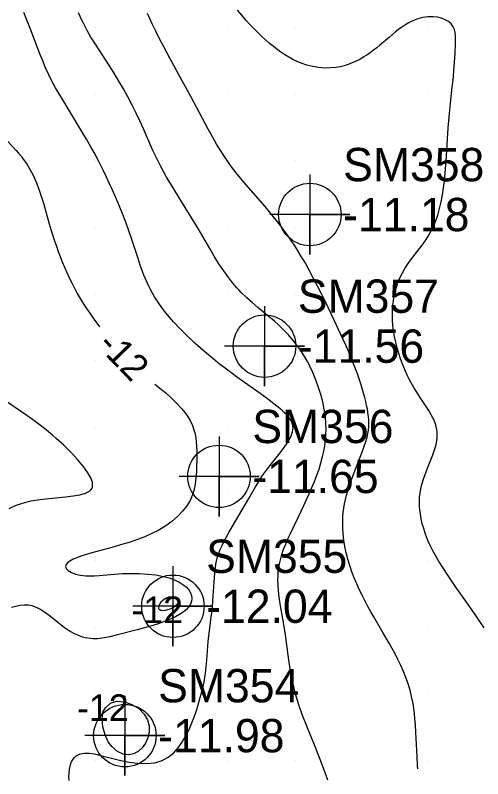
# Model space of a CAD drawing. Extents: x 2602990 to 2605851, y 618069 to 619180.
# Drawn here: x 2604304 to 2604339.1, y 618588.6 to 618645.9 of the extents above; entities that cross this region are included whole.
import ezdxf

# ---------------------------------------------------------------- set-up
doc = ezdxf.new("R2010")
doc.units = 0
for name, color, linetype in [('Default', 7, 'Continuous'), ('DTM Contours Major', 7, 'Continuous'), ('DTM Contours Major Text', 7, 'Continuous'), ('DTM Contours Minor', 7, 'Continuous'), ('DTM Contours Minor Text', 7, 'Continuous'), ('Exist DTM Regular Point Underwater CELL', 7, 'Continuous'), ('Exist DTM Regular Point Underwater Cogo Elevation', 7, 'Continuous'), ('Exist DTM Regular Point Underwater Cogo Number', 7, 'Continuous'), ('Exist DTM Scan Elevation Point', 7, 'Continuous')]:
    doc.layers.add(name, color=color, linetype=linetype)

# ---------------------------------------------------------------- blocks, each defined once
blk = doc.blocks.new('POINT_DISPLAY')
at = {"layer": 'Default'}
blk.add_line((0, 0), (0, 0), dxfattribs=at)

msp = doc.modelspace()

# ---------------------------------------------------------------- linework, layer by layer
at = {"layer": 'DTM Contours Major'}
for points in [[(2604303.507, 618608.92), (2604303.982, 618609.134), (2604304.496, 618609.31), (2604305.042, 618609.452), (2604305.433, 618609.53), (2604305.834, 618609.595), (2604306.48, 618609.675), (2604307.74, 618609.796), (2604308.311, 618609.861), (2604308.813, 618609.945), (2604309.225, 618610.059), (2604309.34, 618610.106), (2604309.442, 618610.159), (2604309.53, 618610.216), (2604309.605, 618610.28), (2604309.667, 618610.349), (2604309.714, 618610.424), (2604309.753, 618610.524), (2604309.772, 618610.634), (2604309.77, 618610.752), (2604309.75, 618610.88), (2604309.711, 618611.016), (2604309.654, 618611.162), (2604309.416, 618611.597), (2604309.072, 618612.08), (2604308.642, 618612.595), (2604308.147, 618613.126), (2604307.608, 618613.657), (2604307.045, 618614.171), (2604306.75, 618614.427), (2604306.455, 618614.674), (2604306.157, 618614.915), (2604305.857, 618615.149), (2604305.554, 618615.377), (2604305.248, 618615.601), (2604304.828, 618615.898), (2604303.008, 618617.142)], [(2604314.806, 618601.308), (2604314.744, 618601.393), (2604314.733, 618601.506), (2604314.765, 618601.637), (2604314.831, 618601.776), (2604314.923, 618601.91), (2604315.03, 618602.029), (2604315.14, 618602.12), (2604315.254, 618602.19), (2604315.37, 618602.24), (2604315.487, 618602.271), (2604315.601, 618602.286), (2604315.711, 618602.286), (2604315.794, 618602.276), (2604315.872, 618602.259), (2604315.943, 618602.234), (2604316.008, 618602.202), (2604316.064, 618602.164), (2604316.112, 618602.121), (2604316.146, 618602.078), (2604316.171, 618602.031), (2604316.186, 618601.982), (2604316.19, 618601.929), (2604316.183, 618601.873), (2604316.164, 618601.815), (2604316.13, 618601.753), (2604316.081, 618601.689), (2604316.016, 618601.623), (2604315.934, 618601.555), (2604315.834, 618601.487), (2604315.715, 618601.417), (2604315.566, 618601.355), (2604315.389, 618601.3), (2604315.204, 618601.259), (2604315.032, 618601.241), (2604314.892, 618601.255), (2604314.806, 618601.308)]]:
    msp.add_lwpolyline(points, dxfattribs=at)
at = {"layer": 'DTM Contours Minor'}
for points in [[(2604307.997, 618588.49), (2604307.991, 618588.779), (2604308.001, 618589.054), (2604308.027, 618589.311), (2604308.072, 618589.548), (2604308.136, 618589.765), (2604308.212, 618589.938), (2604308.303, 618590.092), (2604308.411, 618590.225), (2604308.536, 618590.337), (2604308.676, 618590.426), (2604308.833, 618590.493), (2604308.983, 618590.531), (2604309.145, 618590.553), (2604309.319, 618590.558), (2604309.506, 618590.549), (2604309.704, 618590.525), (2604309.915, 618590.488), (2604310.116, 618590.445), (2604310.549, 618590.335), (2604311.275, 618590.139), (2604311.88, 618589.992), (2604312.519, 618589.868), (2604313.172, 618589.786), (2604313.816, 618589.768), (2604314.433, 618589.832), (2604315, 618590), (2604315.44, 618590.24), (2604315.832, 618590.558), (2604316.18, 618590.94), (2604316.489, 618591.373), (2604316.763, 618591.842), (2604317.007, 618592.333), (2604317.169, 618592.7), (2604317.318, 618593.071), (2604317.455, 618593.443), (2604317.581, 618593.814), (2604317.697, 618594.183), (2604317.804, 618594.549), (2604317.898, 618594.89), (2604317.984, 618595.227), (2604318.062, 618595.562), (2604318.132, 618595.893), (2604318.193, 618596.222), (2604318.245, 618596.55), (2604318.305, 618597.036), (2604318.35, 618597.518), (2604318.449, 618598.919), (2604318.49, 618599.364), (2604318.56, 618599.933), (2604318.679, 618600.774), (2604318.714, 618601.059), (2604318.761, 618601.516), (2604318.798, 618601.98), (2604318.886, 618603.372), (2604318.939, 618604.055), (2604318.962, 618604.289), (2604318.992, 618604.518), (2604319.028, 618604.745), (2604319.073, 618604.969), (2604319.128, 618605.193), (2604319.226, 618605.508), (2604319.346, 618605.824), (2604319.485, 618606.142), (2604319.64, 618606.461), (2604319.81, 618606.784), (2604319.992, 618607.111), (2604320.235, 618607.53), (2604321.258, 618609.239), (2604321.502, 618609.662), (2604321.993, 618610.535), (2604322.162, 618610.823), (2604322.34, 618611.112), (2604322.533, 618611.401), (2604322.886, 618611.885), (2604323.266, 618612.368), (2604323.649, 618612.844), (2604324.011, 618613.306), (2604324.331, 618613.748), (2604324.584, 618614.164), (2604324.669, 618614.339), (2604324.735, 618614.508), (2604324.782, 618614.671), (2604324.806, 618614.819), (2604324.812, 618614.963), (2604324.807, 618615.048), (2604324.794, 618615.132), (2604324.776, 618615.214), (2604324.75, 618615.297), (2604324.718, 618615.379), (2604324.679, 618615.461), (2604324.588, 618615.616), (2604324.475, 618615.773), (2604324.341, 618615.931), (2604324.186, 618616.091), (2604324.013, 618616.255), (2604323.821, 618616.423), (2604323.381, 618616.779), (2604322.885, 618617.154), (2604322.343, 618617.546), (2604321.175, 618618.372), (2604320.575, 618618.803), (2604319.922, 618619.286), (2604319.277, 618619.782), (2604318.64, 618620.295), (2604318.038, 618620.803), (2604317.452, 618621.326), (2604316.888, 618621.856), (2604316.352, 618622.391), (2604315.852, 618622.926), (2604315.394, 618623.456), (2604315.173, 618623.729), (2604314.966, 618624), (2604314.771, 618624.27), (2604314.589, 618624.54), (2604314.418, 618624.811), (2604314.258, 618625.083), (2604314.116, 618625.347), (2604313.982, 618625.613), (2604313.856, 618625.882), (2604313.737, 618626.154), (2604313.624, 618626.431), (2604313.515, 618626.712), (2604313.342, 618627.189), (2604313.176, 618627.676), (2604312.687, 618629.174), (2604312.518, 618629.674), (2604312.258, 618630.395), (2604311.982, 618631.11), (2604311.689, 618631.826), (2604311.483, 618632.312), (2604311.269, 618632.799), (2604311.048, 618633.287), (2604310.819, 618633.775), (2604310.583, 618634.262), (2604310.226, 618634.967), (2604309.876, 618635.625), (2604309.631, 618636.066), (2604309.302, 618636.639), (2604308.961, 618637.216), (2604307.375, 618639.826), (2604306.993, 618640.483), (2604306.812, 618640.811), (2604306.638, 618641.142), (2604306.472, 618641.475), (2604306.239, 618641.984), (2604306.022, 618642.502), (2604305.815, 618643.028), (2604305.117, 618644.882), (2604304.818, 618645.631), (2604304.607, 618646.137)], [(2604327.419, 618588.513), (2604327.228, 618589.065), (2604327.024, 618589.629), (2604326.804, 618590.204), (2604326.495, 618590.976), (2604325.845, 618592.566), (2604325.532, 618593.375), (2604325.246, 618594.188), (2604325, 618595), (2604324.817, 618595.742), (2604324.671, 618596.477), (2604324.553, 618597.199), (2604324.453, 618597.906), (2604324.251, 618599.422), (2604324.128, 618600.215), (2604323.858, 618601.767), (2604323.782, 618602.259), (2604323.724, 618602.74), (2604323.689, 618603.211), (2604323.681, 618603.526), (2604323.687, 618603.838), (2604323.708, 618604.146), (2604323.743, 618604.452), (2604323.794, 618604.756), (2604323.861, 618605.059), (2604323.972, 618605.454), (2604324.107, 618605.85), (2604324.262, 618606.246), (2604324.434, 618606.646), (2604324.619, 618607.048), (2604325.22, 618608.29), (2604325.633, 618609.145), (2604325.837, 618609.58), (2604326.037, 618610.019), (2604326.236, 618610.477), (2604326.426, 618610.94), (2604326.603, 618611.405), (2604326.766, 618611.874), (2604326.911, 618612.345), (2604327.036, 618612.818), (2604327.125, 618613.222), (2604327.196, 618613.627), (2604327.248, 618614.033), (2604327.281, 618614.44), (2604327.294, 618614.847), (2604327.286, 618615.256), (2604327.239, 618615.816), (2604327.155, 618616.373), (2604327.039, 618616.924), (2604326.897, 618617.463), (2604326.733, 618617.987), (2604326.552, 618618.491), (2604326.452, 618618.747), (2604326.348, 618618.997), (2604326.241, 618619.241), (2604326.13, 618619.478), (2604326.016, 618619.711), (2604325.896, 618619.938), (2604325.751, 618620.196), (2604325.6, 618620.449), (2604325.441, 618620.696), (2604325.275, 618620.938), (2604325.102, 618621.175), (2604324.921, 618621.409), (2604324.699, 618621.676), (2604324.467, 618621.94), (2604324.223, 618622.2), (2604323.967, 618622.457), (2604323.7, 618622.712), (2604323.42, 618622.965), (2604323.021, 618623.308), (2604322.182, 618624.003), (2604321.757, 618624.363), (2604321.338, 618624.736), (2604320.932, 618625.128), (2604320.767, 618625.299), (2604320.605, 618625.474), (2604320.446, 618625.653), (2604320.29, 618625.836), (2604320.137, 618626.025), (2604319.987, 618626.218), (2604319.609, 618626.741), (2604319.246, 618627.288), (2604318.896, 618627.853), (2604318.556, 618628.424), (2604317.685, 618629.927), (2604317.049, 618630.987), (2604316.402, 618632.034), (2604315.729, 618633.111), (2604315.323, 618633.785), (2604315.085, 618634.204), (2604314.862, 618634.621), (2604314.587, 618635.174), (2604314.301, 618635.793), (2604313.58, 618637.42), (2604313.316, 618637.999), (2604313.035, 618638.594), (2604312.737, 618639.197), (2604312.421, 618639.8), (2604312.083, 618640.406), (2604311.733, 618641), (2604311.378, 618641.578), (2604311.025, 618642.135), (2604309.981, 618643.754), (2604309.644, 618644.302), (2604309.364, 618644.794), (2604309.104, 618645.289), (2604308.971, 618645.559), (2604308.714, 618646.118)], [(2604334.183, 618589.381), (2604334.165, 618589.605), (2604334.125, 618590.303), (2604334.044, 618592.123), (2604334.012, 618592.651), (2604333.968, 618593.188), (2604333.908, 618593.728), (2604333.826, 618594.27), (2604333.718, 618594.81), (2604333.597, 618595.286), (2604333.453, 618595.757), (2604333.288, 618596.224), (2604333.105, 618596.685), (2604332.905, 618597.14), (2604332.69, 618597.589), (2604332.479, 618598.001), (2604332.258, 618598.409), (2604332.03, 618598.813), (2604331.56, 618599.614), (2604330.873, 618600.781), (2604330.652, 618601.167), (2604330.436, 618601.556), (2604330.225, 618601.949), (2604330.023, 618602.347), (2604329.807, 618602.794), (2604329.603, 618603.247), (2604329.413, 618603.705), (2604329.238, 618604.167), (2604329.079, 618604.632), (2604328.939, 618605.098), (2604328.814, 618605.58), (2604328.712, 618606.061), (2604328.632, 618606.539), (2604328.576, 618607.012), (2604328.546, 618607.477), (2604328.542, 618607.933), (2604328.557, 618608.278), (2604328.587, 618608.616), (2604328.631, 618608.947), (2604328.688, 618609.273), (2604328.756, 618609.594), (2604328.833, 618609.908), (2604328.951, 618610.325), (2604329.081, 618610.734), (2604329.221, 618611.138), (2604329.493, 618611.863), (2604330.025, 618613.226), (2604330.158, 618613.587), (2604330.274, 618613.935), (2604330.369, 618614.272), (2604330.426, 618614.533), (2604330.468, 618614.792), (2604330.492, 618615.052), (2604330.5, 618615.302), (2604330.493, 618615.556), (2604330.472, 618615.819), (2604330.439, 618616.088), (2604330.395, 618616.367), (2604330.34, 618616.654), (2604330.274, 618616.949), (2604330.199, 618617.253), (2604330.115, 618617.565), (2604330.014, 618617.916), (2604329.903, 618618.275), (2604329.782, 618618.641), (2604329.652, 618619.014), (2604329.512, 618619.392), (2604329.363, 618619.775), (2604329.077, 618620.464), (2604328.766, 618621.17), (2604328.205, 618622.398), (2604327.722, 618623.429), (2604327.214, 618624.486), (2604326.951, 618625.021), (2604326.661, 618625.597), (2604326.363, 618626.173), (2604326.056, 618626.747), (2604325.739, 618627.317), (2604325.41, 618627.879), (2604325.069, 618628.432), (2604324.865, 618628.749), (2604324.656, 618629.063), (2604324.441, 618629.373), (2604324.22, 618629.682), (2604323.994, 618629.988), (2604323.76, 618630.294), (2604323.245, 618630.938), (2604322.71, 618631.577), (2604321.124, 618633.419), (2604320.552, 618634.11), (2604320.205, 618634.555), (2604319.916, 618634.949), (2604319.607, 618635.4), (2604319.285, 618635.906), (2604319.074, 618636.257), (2604318.758, 618636.809), (2604318.44, 618637.387), (2604317.797, 618638.6), (2604317.138, 618639.847), (2604316.501, 618641.018), (2604315.566, 618642.712), (2604315.111, 618643.556), (2604314.799, 618644.153), (2604314.504, 618644.742), (2604314.242, 618645.293), (2604313.891, 618646.078)], [(2604339.162, 618599.955), (2604338.843, 618600.44), (2604338.54, 618600.885), (2604337.912, 618601.781), (2604336.984, 618603.093), (2604336.435, 618603.9), (2604336.099, 618604.414), (2604335.746, 618604.978), (2604335.472, 618605.443), (2604335.291, 618605.778), (2604335.11, 618606.141), (2604334.944, 618606.513), (2604334.867, 618606.703), (2604334.737, 618607.051), (2604334.621, 618607.407), (2604334.52, 618607.767), (2604334.437, 618608.129), (2604334.372, 618608.488), (2604334.328, 618608.844), (2604334.314, 618609.025), (2604334.306, 618609.205), (2604334.304, 618609.383), (2604334.308, 618609.559), (2604334.318, 618609.734), (2604334.335, 618609.907), (2604334.356, 618610.068), (2604334.414, 618610.388), (2604334.491, 618610.707), (2604334.536, 618610.866), (2604334.618, 618611.132), (2604334.709, 618611.398), (2604334.907, 618611.928), (2604335.3, 618612.932), (2604335.385, 618613.168), (2604335.461, 618613.401), (2604335.527, 618613.629), (2604335.579, 618613.853), (2604335.608, 618614.02), (2604335.628, 618614.184), (2604335.639, 618614.346), (2604335.641, 618614.506), (2604335.633, 618614.664), (2604335.615, 618614.82), (2604335.593, 618614.949), (2604335.564, 618615.077), (2604335.528, 618615.205), (2604335.485, 618615.332), (2604335.436, 618615.46), (2604335.381, 618615.587), (2604335.316, 618615.721), (2604335.168, 618615.991), (2604334.997, 618616.27), (2604334.307, 618617.317), (2604334.097, 618617.644), (2604333.888, 618617.984), (2604333.686, 618618.336), (2604333.534, 618618.62), (2604333.389, 618618.912), (2604333.251, 618619.21), (2604333.12, 618619.515), (2604332.997, 618619.826), (2604332.881, 618620.143), (2604332.747, 618620.552), (2604332.628, 618620.969), (2604332.524, 618621.39), (2604332.437, 618621.815), (2604332.368, 618622.241), (2604332.317, 618622.667), (2604332.289, 618623.049), (2604332.277, 618623.427), (2604332.283, 618623.802), (2604332.306, 618624.172), (2604332.348, 618624.536), (2604332.409, 618624.893), (2604332.492, 618625.253), (2604332.595, 618625.605), (2604332.718, 618625.948), (2604332.861, 618626.281), (2604333.023, 618626.605), (2604333.204, 618626.919), (2604333.412, 618627.236), (2604333.636, 618627.546), (2604334.343, 618628.461), (2604334.574, 618628.774), (2604334.754, 618629.034), (2604334.926, 618629.302), (2604335.088, 618629.577), (2604335.24, 618629.861), (2604335.381, 618630.155), (2604335.509, 618630.458), (2604335.676, 618630.93), (2604335.816, 618631.421), (2604335.933, 618631.93), (2604336.029, 618632.451), (2604336.109, 618632.982), (2604336.175, 618633.517), (2604336.234, 618634.096), (2604336.305, 618634.971), (2604336.468, 618637.473), (2604336.509, 618638.023), (2604336.557, 618638.567), (2604336.663, 618639.557), (2604336.771, 618640.532), (2604336.824, 618641.064), (2604336.91, 618642.099), (2604336.974, 618643.06), (2604337.014, 618643.816), (2604337.021, 618644.112), (2604337.012, 618644.385), (2604336.982, 618644.636), (2604336.925, 618644.863), (2604336.834, 618645.068), (2604336.678, 618645.279), (2604336.474, 618645.457), (2604336.23, 618645.601), (2604335.954, 618645.711), (2604335.652, 618645.786), (2604335.333, 618645.824), (2604335.144, 618645.829), (2604334.952, 618645.822), (2604334.758, 618645.802), (2604334.563, 618645.769), (2604334.367, 618645.723), (2604334.171, 618645.664), (2604333.929, 618645.572), (2604333.688, 618645.461), (2604333.448, 618645.333), (2604333.21, 618645.189), (2604332.974, 618645.032), (2604332.74, 618644.862), (2604332.508, 618644.681), (2604332.044, 618644.296), (2604331.341, 618643.697), (2604331.101, 618643.501), (2604330.856, 618643.309), (2604330.607, 618643.124), (2604330.352, 618642.947), (2604330.091, 618642.781), (2604329.824, 618642.626), (2604329.544, 618642.481), (2604329.257, 618642.353), (2604328.963, 618642.24), (2604328.662, 618642.146), (2604328.355, 618642.071), (2604328.041, 618642.017), (2604327.611, 618641.977), (2604327.174, 618641.976), (2604326.734, 618642.012), (2604326.295, 618642.084), (2604325.861, 618642.193), (2604325.435, 618642.335), (2604325.114, 618642.469), (2604324.799, 618642.621), (2604324.492, 618642.79), (2604324.19, 618642.976), (2604323.893, 618643.175), (2604323.602, 618643.388), (2604323.315, 618643.612), (2604323.033, 618643.847), (2604322.753, 618644.092), (2604322.476, 618644.348), (2604322.201, 618644.613), (2604321.927, 618644.887), (2604321.602, 618645.223), (2604321.28, 618645.572), (2604320.959, 618645.933), (2604320.642, 618646.306)], [(2604303.41, 618636.449), (2604304.022, 618635.795), (2604304.213, 618635.573), (2604304.394, 618635.351), (2604304.564, 618635.128), (2604304.724, 618634.906), (2604304.873, 618634.683), (2604305.013, 618634.458), (2604305.297, 618633.936), (2604305.536, 618633.41), (2604305.739, 618632.881), (2604305.914, 618632.354), (2604306.071, 618631.832), (2604306.51, 618630.29), (2604306.662, 618629.785), (2604306.914, 618628.998), (2604307.048, 618628.604), (2604307.189, 618628.21), (2604307.336, 618627.816), (2604307.491, 618627.422), (2604307.655, 618627.027), (2604307.827, 618626.632), (2604308.008, 618626.237), (2604308.199, 618625.843), (2604308.401, 618625.451), (2604308.615, 618625.061), (2604308.833, 618624.684), (2604309.062, 618624.309), (2604309.301, 618623.937), (2604309.55, 618623.567), (2604309.808, 618623.199), (2604310.074, 618622.834), (2604310.286, 618622.555)], [(2604314.446, 618618.252), (2604315.034, 618617.77), (2604315.28, 618617.561), (2604315.695, 618617.188), (2604316.09, 618616.8), (2604316.455, 618616.399), (2604316.78, 618615.987), (2604317.055, 618615.565), (2604317.268, 618615.135), (2604317.379, 618614.827), (2604317.459, 618614.516), (2604317.514, 618614.201), (2604317.549, 618613.882), (2604317.569, 618613.559), (2604317.58, 618613.232), (2604317.586, 618612.86), (2604317.586, 618612.485), (2604317.578, 618612.109), (2604317.561, 618611.735), (2604317.534, 618611.365), (2604317.495, 618611.002), (2604317.46, 618610.746), (2604317.415, 618610.494), (2604317.358, 618610.246), (2604317.285, 618610.001), (2604317.195, 618609.758), (2604317.083, 618609.516), (2604316.836, 618609.105), (2604316.524, 618608.702), (2604316.152, 618608.313), (2604315.726, 618607.944), (2604315.253, 618607.6), (2604314.737, 618607.286), (2604314.224, 618607.024), (2604313.687, 618606.79), (2604313.137, 618606.58), (2604312.581, 618606.393), (2604312.028, 618606.224), (2604311.202, 618605.993), (2604309.707, 618605.591), (2604309.205, 618605.442), (2604308.897, 618605.341), (2604308.58, 618605.222), (2604308.302, 618605.098), (2604308.071, 618604.971), (2604307.895, 618604.84), (2604307.782, 618604.706), (2604307.74, 618604.569), (2604307.79, 618604.406), (2604307.939, 618604.249), (2604308.174, 618604.107), (2604308.483, 618603.988), (2604308.852, 618603.9), (2604309.269, 618603.853), (2604309.583, 618603.847), (2604309.915, 618603.859), (2604310.264, 618603.885), (2604311.414, 618603.991), (2604312.015, 618604.027), (2604312.637, 618604.042), (2604313.269, 618604.033), (2604313.895, 618603.995), (2604314.504, 618603.923), (2604315.081, 618603.813), (2604315.505, 618603.698), (2604315.895, 618603.558), (2604316.246, 618603.397), (2604316.552, 618603.215), (2604316.806, 618603.015), (2604317.003, 618602.8), (2604317.128, 618602.595), (2604317.202, 618602.382), (2604317.226, 618602.165), (2604317.199, 618601.949), (2604317.122, 618601.736), (2604316.995, 618601.531), (2604316.81, 618601.328), (2604316.577, 618601.136), (2604316.301, 618600.955), (2604315.988, 618600.785), (2604315.643, 618600.624), (2604315.271, 618600.472), (2604314.756, 618600.286), (2604314.218, 618600.113), (2604313.667, 618599.952), (2604313.118, 618599.802), (2604311.641, 618599.424), (2604311.05, 618599.284), (2604310.673, 618599.209), (2604310.488, 618599.18), (2604310.306, 618599.157), (2604310.129, 618599.142), (2604309.954, 618599.135), (2604309.782, 618599.136), (2604309.589, 618599.149), (2604309.398, 618599.174), (2604309.21, 618599.211), (2604309.022, 618599.26), (2604308.836, 618599.321), (2604308.651, 618599.395), (2604308.397, 618599.515), (2604308.145, 618599.656), (2604307.894, 618599.814), (2604307.645, 618599.985), (2604307.397, 618600.168), (2604307.152, 618600.358), (2604306.508, 618600.874), (2604306.188, 618601.112), (2604305.869, 618601.322), (2604305.549, 618601.49), (2604305.226, 618601.604), (2604304.936, 618601.652), (2604304.64, 618601.656), (2604304.334, 618601.625), (2604304.015, 618601.566), (2604303.68, 618601.489)], [(2604310.725, 618593.962), (2604311.101, 618594.31), (2604311.597, 618594.446), (2604312.155, 618594.4), (2604312.72, 618594.204), (2604313.234, 618593.889), (2604313.643, 618593.485), (2604313.887, 618593.062), (2604314.007, 618592.61), (2604314.013, 618592.152), (2604313.92, 618591.708), (2604313.74, 618591.298), (2604313.485, 618590.945), (2604313.183, 618590.677), (2604312.836, 618590.498), (2604312.455, 618590.427), (2604312.052, 618590.481), (2604311.637, 618590.679), (2604311.223, 618591.041), (2604310.946, 618591.409), (2604310.711, 618591.93), (2604310.545, 618592.526), (2604310.474, 618593.116), (2604310.525, 618593.622), (2604310.725, 618593.962)]]:
    msp.add_lwpolyline(points, dxfattribs=at)
at = {"layer": 'Exist DTM Regular Point Underwater CELL'}
for points in [[(2604326.078, 618633.978), (2604326.078, 618627.978), (2604326.078, 618630.978), (2604329.078, 618630.978), (2604323.078, 618630.978)], [(2604322.676, 618624.1), (2604322.676, 618618.1), (2604322.676, 618621.1), (2604325.676, 618621.1), (2604319.676, 618621.1)], [(2604319.26, 618614.322), (2604319.26, 618608.322), (2604319.26, 618611.322), (2604322.26, 618611.322), (2604316.26, 618611.322)], [(2604315.796, 618604.577), (2604315.796, 618598.577), (2604315.796, 618601.577), (2604318.796, 618601.577), (2604312.796, 618601.577)], [(2604312.191, 618594.864), (2604312.191, 618588.864), (2604312.191, 618591.864), (2604315.191, 618591.864), (2604309.191, 618591.864)]]:
    msp.add_lwpolyline(points, dxfattribs=at)
for centre in [(2604326.078, 618630.978), (2604322.676, 618621.1), (2604319.26, 618611.322), (2604315.796, 618601.577), (2604312.191, 618591.864)]:
    msp.add_circle(centre, 2.344, dxfattribs=at)

# ---------------------------------------------------------------- block references
at = {"layer": 'Exist DTM Scan Elevation Point', "xscale": 1.3123333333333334, "yscale": 1.3123333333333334}
for p in [(2604305, 618645), (2604310, 618645), (2604315, 618645), (2604320, 618645), (2604325, 618645), (2604330, 618645), (2604335, 618645), (2604305, 618640), (2604310, 618640), (2604315, 618640), (2604320, 618640), (2604325, 618640), (2604330, 618640), (2604335, 618640), (2604305, 618635), (2604310, 618635), (2604315, 618635), (2604320, 618635), (2604325, 618635), (2604330, 618635), (2604335, 618635), (2604305, 618630), (2604310, 618630), (2604315, 618630), (2604320, 618630), (2604325, 618630), (2604330, 618630), (2604335, 618630), (2604305, 618625), (2604310, 618625), (2604315, 618625), (2604320, 618625), (2604325, 618625), (2604330, 618625), (2604335, 618625), (2604305, 618620), (2604310, 618620), (2604315, 618620), (2604320, 618620), (2604325, 618620), (2604330, 618620), (2604335, 618620), (2604305, 618615), (2604310, 618615), (2604315, 618615), (2604320, 618615), (2604325, 618615), (2604330, 618615), (2604335, 618615), (2604305, 618610), (2604310, 618610), (2604315, 618610), (2604320, 618610), (2604325, 618610), (2604330, 618610), (2604335, 618610), (2604305, 618605), (2604310, 618605), (2604315, 618605), (2604320, 618605), (2604325, 618605), (2604330, 618605), (2604335, 618605), (2604305, 618600), (2604310, 618600), (2604315, 618600), (2604320, 618600), (2604325, 618600), (2604330, 618600), (2604335, 618600), (2604305, 618595), (2604310, 618595), (2604315, 618595), (2604320, 618595), (2604325, 618595), (2604330, 618595), (2604335, 618595), (2604305, 618590), (2604310, 618590), (2604315, 618590), (2604320, 618590), (2604325, 618590), (2604330, 618590), (2604335, 618590)]:
    msp.add_blockref('POINT_DISPLAY', p, dxfattribs=at)

# ---------------------------------------------------------------- texts
at = {"layer": 'DTM Contours Major Text'}
msp.add_text('-12', height=2, dxfattribs=at).set_placement((2604312.688, 618600.308))
at = {"layer": 'DTM Contours Minor Text'}
msp.add_text('-12', height=2, rotation=314.03192, dxfattribs=at).set_placement((2604310.04, 618621.1))
msp.add_text('-12', height=2, dxfattribs=at).set_placement((2604308.607, 618592.962))
at = {"layer": 'Exist DTM Regular Point Underwater Cogo Elevation'}
for s, p in [('-11.18', (2604328.578, 618629.728)), ('-11.56', (2604325.176, 618619.85)), ('-11.65', (2604321.76, 618610.072)), ('-12.04', (2604318.296, 618600.327)), ('-11.98', (2604314.691, 618590.614))]:
    msp.add_text(s, height=2.5, dxfattribs=at).set_placement(p)
at = {"layer": 'Exist DTM Regular Point Underwater Cogo Number'}
for s, p in [('SM358', (2604328.578, 618633.478)), ('SM357', (2604325.176, 618623.6)), ('SM356', (2604321.76, 618613.822)), ('SM355', (2604318.296, 618604.077)), ('SM354', (2604314.691, 618594.364))]:
    msp.add_text(s, height=2.5, dxfattribs=at).set_placement(p)

doc.saveas('drawing.dxf')
